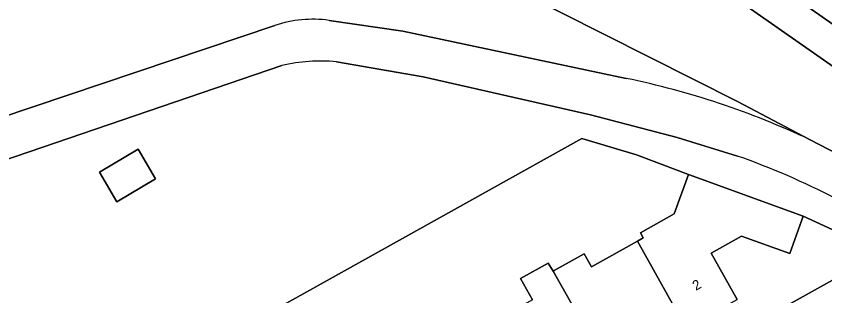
# Model space of a CAD drawing. Extents: x 158472 to 159562, y 388525 to 389606.
# Drawn here: x 159012.4 to 159095.1, y 389335 to 389363.6 of the extents above; entities that cross this region are included whole.
import ezdxf

# ---------------------------------------------------------------- set-up
doc = ezdxf.new("R2010")
doc.units = 0
for name, color, linetype in [('IMGEO_Erf', 7, 'Continuous'), ('IMGEO_Fietspad_gesloten', 7, 'Continuous'), ('IMGEO_Grasland_overig', 7, 'Continuous'), ('IMGEO_Groenvoorziening', 7, 'Continuous'), ('IMGEO_Loofbos', 7, 'Continuous'), ('IMGEO_Pand', 7, 'Continuous'), ('IMGEO_Pand_nummerreeks', 7, 'Continuous'), ('IMGEO_Voetpad_open', 7, 'Continuous')]:
    doc.layers.add(name, color=color, linetype=linetype)

msp = doc.modelspace()

# ---------------------------------------------------------------- linework, layer by layer
at = {"layer": 'IMGEO_Erf'}
for points in [[(159065.196, 389334.589), (159063.988, 389336.757), (159066.822, 389338.337), (159067.301, 389337.501), (159067.42, 389337.568), (159070.483, 389339.275), (159071.226, 389337.943), (159075.951, 389340.579), (159076.536, 389340.905), (159076.244, 389341.429), (159079.685, 389343.349), (159081.166, 389347.396), (159075.848, 389349.392), (159070.244, 389351.059), (158961.864, 389290.722)], [(159015.63, 389291.923), (159100.953, 389339.425), (159092.88, 389343.109), (159091.522, 389339.303), (159086.587, 389341.065), (159083.485, 389339.338), (159086.121, 389334.602)]]:
    msp.add_lwpolyline(points, dxfattribs=at)
at = {"layer": 'IMGEO_Fietspad_gesloten'}
msp.add_lwpolyline([(159081.056, 389368.853), (159106.39, 389351.12), (159116.115, 389344.018), (159124.177, 389338.131), (159142.095, 389324.945), (159143.278, 389324.031), (159153.546, 389316.098), (159154.212, 389316.829), (159150.359, 389320.034), (159151.015, 389320.833), (159154.919, 389317.602), (159155.783, 389318.538), (159143.282, 389328.272), (159137.812, 389332.31), (159130.123, 389337.986), (159106.525, 389355.35), (159089.561, 389367.215)], dxfattribs=at)
at = {"layer": 'IMGEO_Grasland_overig'}
for points in [[(159039.574, 389358.516), (159000, 389345.024), (158982.953, 389339.499), (158950.945, 389328.76), (158949.498, 389328.264), (158961.864, 389290.722), (159070.244, 389351.059)], [(159086.162, 389349.266), (159080.01, 389351.16), (159071.138, 389353.479), (159054.015, 389357.346), (159045.149, 389358.893)], [(159070.244, 389351.059), (159075.848, 389349.392), (159081.166, 389347.396), (159092.88, 389343.109), (159100.953, 389339.425), (159106.707, 389336.549), (159109.365, 389337.812), (159101.283, 389342.372), (159096.218, 389344.911)]]:
    msp.add_lwpolyline(points, dxfattribs=at)
msp.add_lwpolyline([(159020.899, 389347.619), (159024.862, 389349.967), (159026.66, 389346.932), (159022.697, 389344.584)], close=True, dxfattribs=at)
for centre, radius, start, end in [((159043.494, 389341.964), 17.009, 84.41475, 103.32254), ((159061.7, 389278.994), 74.408, 62.36081, 70.80675)]:
    msp.add_arc(centre, radius, start, end, dxfattribs=at)
at = {"layer": 'IMGEO_Groenvoorziening'}
for points in [[(159059.043, 389368.518), (159086.167, 389354.825), (159093.539, 389350.953), (159107.088, 389343.938), (159113.098, 389339.992), (159116.115, 389344.018), (159106.39, 389351.12), (159081.056, 389368.853)], [(159038.855, 389362.608), (159000, 389349.557), (158959.93, 389336.097), (158914.814, 389322.778)], [(159074.776, 389357.207), (159051.955, 389362.026), (159044.389, 389363.127)], [(158908.539, 389314.074), (158911.199, 389315.143), (158949.498, 389328.264), (158950.945, 389328.76), (158982.953, 389339.499), (159000, 389345.024), (159039.574, 389358.516)], [(159045.149, 389358.893), (159054.015, 389357.346), (159071.138, 389353.479), (159080.01, 389351.16), (159086.162, 389349.266)], [(159129.25, 389329.388), (159113.098, 389339.992), (159107.088, 389343.938), (159093.539, 389350.953)]]:
    msp.add_lwpolyline(points, dxfattribs=at)
for centre, radius, start, end in [((159042.731, 389351.046), 12.195, 82.18429, 108.53121), ((159043.494, 389341.964), 17.009, 84.41475, 103.32254), ((159057.684, 389274.657), 84.301, 64.82939, 78.30254), ((159061.7, 389278.994), 74.408, 62.36081, 70.80675)]:
    msp.add_arc(centre, radius, start, end, dxfattribs=at)
at = {"layer": 'IMGEO_Loofbos'}
for points in [[(159167.55, 389425.045), (159147.234, 389422.526), (159132.837, 389419.53), (159121.923, 389416.621), (159105.49, 389411.285), (159085.954, 389404.94), (159072.613, 389399.791), (159065.128, 389393.189), (159057.024, 389384.498), (159058.087, 389384.471), (159061.191, 389383.7), (159064.668, 389382.521), (159068.025, 389381.035), (159071.236, 389379.256), (159089.561, 389367.215), (159106.525, 389355.35), (159130.123, 389337.986), (159137.812, 389332.31), (159139.172, 389333.501), (159142.023, 389335.997), (159148.989, 389342.095), (159150.252, 389343.201)], [(159093.539, 389350.953), (159086.167, 389354.825), (159059.043, 389368.518), (159055.561, 389369.729), (159048.984, 389371.162), (159044.965, 389371.862), (159040.086, 389372.228), (159031.209, 389372.589), (159028.861, 389372.505), (159026.035, 389372.176), (159009.887, 389367.064), (159000, 389363.478), (158987.843, 389359.069), (158965.979, 389349.979), (158950.986, 389344.242), (158942.507, 389341.182), (158919.255, 389333.761), (158914.309, 389332.025), (158902.145, 389327.417), (158894.727, 389324.839), (158888.854, 389322.552), (158874.967, 389315.653), (158863.655, 389309.163), (158851.882, 389303.138)], [(158914.814, 389322.778), (158959.93, 389336.097), (159000, 389349.557), (159038.855, 389362.608)], [(159044.389, 389363.127), (159051.955, 389362.026), (159074.776, 389357.207)]]:
    msp.add_lwpolyline(points, dxfattribs=at)
for centre, radius, start, end in [((159042.731, 389351.046), 12.195, 82.18429, 108.53121), ((159057.684, 389274.657), 84.301, 64.82939, 78.30254)]:
    msp.add_arc(centre, radius, start, end, dxfattribs=at)
at = {"layer": 'IMGEO_Pand'}
for points in [[(159020.899, 389347.619), (159022.697, 389344.584), (159026.66, 389346.932), (159024.862, 389349.967)], [(159081.144, 389331.241), (159083.688, 389332.659), (159083.438, 389333.108), (159086.121, 389334.602), (159083.485, 389339.338), (159086.587, 389341.065), (159091.522, 389339.303), (159092.88, 389343.109), (159081.166, 389347.396), (159079.685, 389343.349), (159076.244, 389341.429), (159076.536, 389340.905), (159075.951, 389340.579)], [(159075.951, 389340.579), (159071.226, 389337.943), (159070.483, 389339.275), (159067.42, 389337.568), (159067.301, 389337.501), (159070.435, 389332.032), (159073.235, 389333.593), (159075.863, 389328.877), (159078.573, 389330.387), (159078.819, 389329.946), (159081.144, 389331.241)], [(159067.791, 389330.559), (159070.435, 389332.032), (159067.301, 389337.501), (159066.822, 389338.337), (159063.988, 389336.757), (159065.196, 389334.589), (159060.23, 389331.822), (159065.432, 389322.481), (159067.953, 389323.885), (159067.713, 389324.315), (159070.427, 389325.827)]]:
    msp.add_lwpolyline(points, close=True, dxfattribs=at)
at = {"layer": 'IMGEO_Voetpad_open'}
msp.add_lwpolyline([(159100.953, 389339.425), (159015.63, 389291.923), (159012.117, 389284.612), (159014.444, 389283.559), (159017.725, 389290.073), (159051.457, 389308.967), (159054.483, 389310.662), (159067.817, 389318.13), (159099.835, 389335.703)], dxfattribs=at)

# ---------------------------------------------------------------- texts
at = {"layer": 'IMGEO_Pand_nummerreeks'}
msp.add_text('2', height=1, rotation=29.69136, dxfattribs=at).set_placement((159081.918, 389335.49))

doc.saveas('drawing.dxf')
